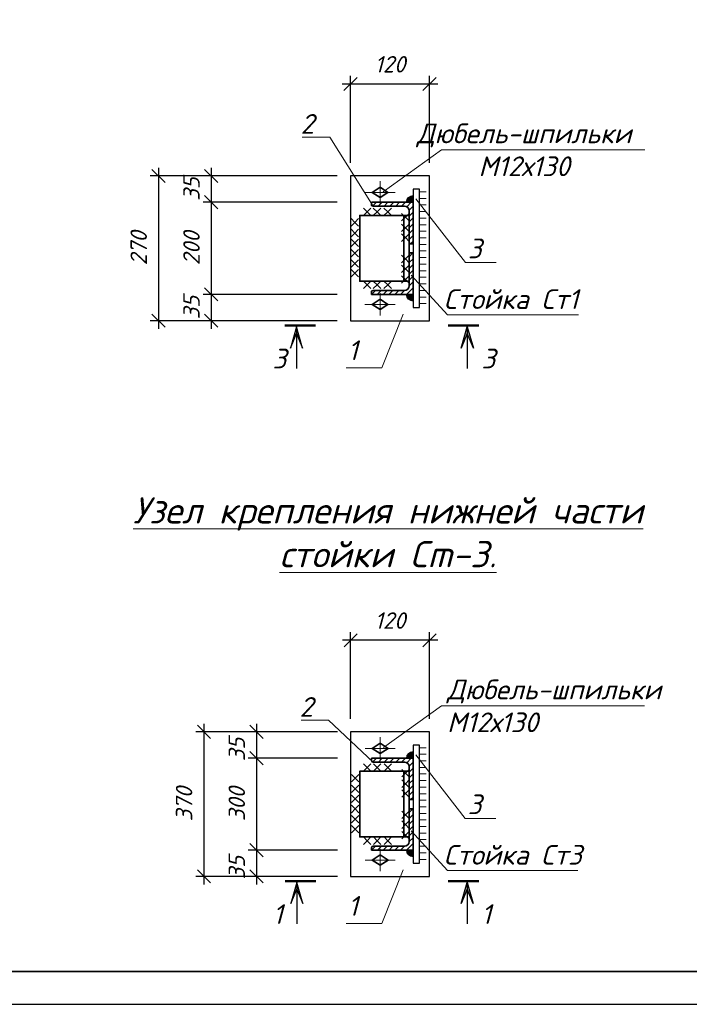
# Model space of a CAD drawing. Header units: millimetres. Extents: x -33345 to 4712671, y -3392 to 121473.
# Tile 359 of 656: x 2054749 to 2064915, y 44501 to 59461. Entities that reach past the tile are written whole.
import ezdxf

# ---------------------------------------------------------------- set-up
doc = ezdxf.new("R2010")
doc.units = ezdxf.units.MM
doc.layers.add('_линия', color=7, linetype='Continuous')
for name, color, linetype, lineweight in [('ACO-размер', 7, 'Continuous', 13), ('ACO-текст', 7, 'Continuous', 20), ('blue', 5, 'Continuous', 35), ('DESIGN', 14, 'Continuous', 20), ('red', 12, 'Continuous', 30), ('shtrihovka', 254, 'Continuous', 0), ('svarka', 152, 'Continuous', 15), ('ОСИ', 147, 'Continuous', 13), ('Штриховая-АСО', 8, 'Continuous', 15)]:
    doc.layers.add(name, color=color, linetype=linetype, lineweight=lineweight)
doc.styles.add('_text', font='isocpeui.ttf')
doc.styles.add('RUSS', font='RUSS.shx', dxfattribs={"width": 0.8, "oblique": 15, "height": 250})
doc.styles.add('simp 0', font='isocpeui.ttf')
doc.dimstyles.new('RUSS$0', dxfattribs={"dimscale": 0, "dimtxt": 2.5, "dimasz": 2, "dimexe": 1.25, "dimexo": 2, "dimgap": 1.75, "dimtad": 1, "dimdec": 0, "dimlfac": 100, "dimzin": 0, "dimdsep": 46, "dimtxsty": 'RUSS', "dimblk1": 'OBLIQUE', "dimblk2": 'OBLIQUE', "dimsah": 1, "dimcen": 3, "dimdle": 1.25, "dimclrt": 1, "dimadec": 0, "dimazin": 0, "dimtfac": 0.75, "dimtdec": 0, "dimtmove": 0, "dimatfit": 0, "dimldrblk": 'OBLIQUE', "dimfxl": 1, "dimtvp": 1.5, "dimtolj": 1, "dimtzin": 0, "dimarcsym": 0})

# ---------------------------------------------------------------- blocks, each defined once
blk = doc.blocks.new('awertgre')
at = {"ltscale": 20}
blk.add_lwpolyline([(-49481172, 24226618), (-49439172, 24226618), (-49439172, 24196918), (-49481172, 24196918)], close=True, dxfattribs=at)
at = {"lineweight": 35}
blk.add_lwpolyline([(-49479172, 24226118), (-49439672, 24226118), (-49439672, 24197418), (-49479172, 24197418)], close=True, dxfattribs=at)
blk = doc.blocks.new('_Oblique')
at = {"color": 0, "linetype": 'ByBlock', "lineweight": -2}
blk.add_line((-0.5, -0.5), (0.5, 0.5), dxfattribs=at)
blk = doc.blocks.new('*D1381')
at = {"layer": 'ACO-размер', "color": 0, "lineweight": -2, "ltscale": 5, "transparency": 16777216}
for p, q in [((2058345, 48365), (2058345, 46719)), ((2059573, 48240), (2058220, 48240)), ((2059573, 46844), (2058220, 46844))]:
    blk.add_line(p, q, dxfattribs=at)
at = {"layer": 'Defpoints', "color": 0, "ltscale": 5, "transparency": 16777216}
for p in [(2059773, 48240), (2058345, 46844), (2059773, 46844)]:
    blk.add_point(p, dxfattribs=at)
at = {"layer": 'ACO-размер', "color": 0, "lineweight": -2, "ltscale": 5, "transparency": 16777216, "xscale": 200, "yscale": 200, "zscale": 200}
for p, rotation in [((2058345, 48240), 90), ((2058345, 46844), 270)]:
    blk.add_blockref('_Oblique', p, dxfattribs=dict(at, rotation=rotation))
at = {"layer": 'ACO-размер', "color": 1, "ltscale": 5, "transparency": 16777216, "insert": (2058045, 47542), "char_height": 250, "attachment_point": 5, "rotation": 90, "style": 'simp 0'}
blk.add_mtext('\\A1;300', dxfattribs=at)
blk = doc.blocks.new('*D1365')
at = {"layer": 'ACO-размер', "color": 0, "lineweight": -2, "ltscale": 5, "transparency": 16777216}
for p, q in [((2059573, 48640), (2058220, 48640)), ((2058345, 48765), (2058345, 48115)), ((2059573, 48240), (2058220, 48240))]:
    blk.add_line(p, q, dxfattribs=at)
at = {"layer": 'Defpoints', "color": 0, "ltscale": 5, "transparency": 16777216}
for p in [(2059773, 48640), (2058345, 48240), (2059773, 48240)]:
    blk.add_point(p, dxfattribs=at)
at = {"layer": 'ACO-размер', "color": 0, "lineweight": -2, "ltscale": 5, "transparency": 16777216, "xscale": 200, "yscale": 200, "zscale": 200}
for p, rotation in [((2058345, 48640), 90), ((2058345, 48240), 270)]:
    blk.add_blockref('_Oblique', p, dxfattribs=dict(at, rotation=rotation))
at = {"layer": 'ACO-размер', "color": 1, "ltscale": 5, "transparency": 16777216, "insert": (2058045, 48373), "char_height": 250, "attachment_point": 5, "rotation": 90, "style": 'simp 0'}
blk.add_mtext('\\A1;35', dxfattribs=at)
blk = doc.blocks.new('*D1366')
at = {"layer": 'ACO-размер', "color": 0, "lineweight": -2, "ltscale": 5, "transparency": 16777216}
for p, q in [((2059573, 46844), (2058220, 46844)), ((2058345, 46969), (2058345, 46320)), ((2059573, 46445), (2058220, 46445))]:
    blk.add_line(p, q, dxfattribs=at)
at = {"layer": 'Defpoints', "color": 0, "ltscale": 5, "transparency": 16777216}
for p in [(2059773, 46844), (2058345, 46445), (2059773, 46445)]:
    blk.add_point(p, dxfattribs=at)
at = {"layer": 'ACO-размер', "color": 0, "lineweight": -2, "ltscale": 5, "transparency": 16777216, "xscale": 200, "yscale": 200, "zscale": 200}
for p, rotation in [((2058345, 46844), 90), ((2058345, 46445), 270)]:
    blk.add_blockref('_Oblique', p, dxfattribs=dict(at, rotation=rotation))
at = {"layer": 'ACO-размер', "color": 1, "ltscale": 5, "transparency": 16777216, "insert": (2058045, 46577), "char_height": 250, "attachment_point": 5, "rotation": 90, "style": 'simp 0'}
blk.add_mtext('\\A1;35', dxfattribs=at)
blk = doc.blocks.new('отв.- болт (постоян)')
at = {"color": 252, "lineweight": 35}
blk.add_lwpolyline([(0.8, 0), (0, -1.2), (-0.8, 0), (0, 1.2)], close=True, dxfattribs=at)
at = {"layer": 'ОСИ', "color": 1, "lineweight": 13, "ltscale": 0.5}
for points in [[(0, 2.3), (0, -2.3)], [(1.7, 0), (-1.7, 0)]]:
    blk.add_lwpolyline(points, dxfattribs=at)
blk = doc.blocks.new('*D1367')
at = {"layer": 'ACO-размер', "color": 0, "lineweight": -2, "ltscale": 5, "transparency": 16777216}
for p, q in [((2059773, 48840), (2059773, 50157)), ((2060971, 48840), (2060971, 50157)), ((2061096, 50032), (2059648, 50032))]:
    blk.add_line(p, q, dxfattribs=at)
at = {"layer": 'Defpoints', "color": 0, "ltscale": 5, "transparency": 16777216}
for p in [(2059773, 50032), (2059773, 48640), (2060971, 48640)]:
    blk.add_point(p, dxfattribs=at)
at = {"layer": 'ACO-размер', "color": 0, "lineweight": -2, "ltscale": 5, "transparency": 16777216, "xscale": 200, "yscale": 200, "zscale": 200, "rotation": 180}
blk.add_blockref('_Oblique', (2059773, 50032), dxfattribs=at)
at = {"layer": 'ACO-размер', "color": 0, "lineweight": -2, "ltscale": 5, "transparency": 16777216, "xscale": 200, "yscale": 200, "zscale": 200}
blk.add_blockref('_Oblique', (2060971, 50032), dxfattribs=at)
at = {"layer": 'ACO-размер', "color": 1, "ltscale": 5, "transparency": 16777216, "insert": (2060372, 50332), "char_height": 250, "attachment_point": 5, "style": 'simp 0'}
blk.add_mtext('\\A1;120', dxfattribs=at)
blk = doc.blocks.new('*D1368')
at = {"layer": 'ACO-размер', "color": 0, "lineweight": -2, "ltscale": 5, "transparency": 16777216}
for p, q in [((2059573, 48640), (2057421, 48640)), ((2057546, 48765), (2057546, 46320)), ((2059573, 46445), (2057421, 46445))]:
    blk.add_line(p, q, dxfattribs=at)
at = {"layer": 'Defpoints', "color": 0, "ltscale": 5, "transparency": 16777216}
for p in [(2059773, 48640), (2057546, 46445), (2059773, 46445)]:
    blk.add_point(p, dxfattribs=at)
at = {"layer": 'ACO-размер', "color": 0, "lineweight": -2, "ltscale": 5, "transparency": 16777216, "xscale": 200, "yscale": 200, "zscale": 200}
for p, rotation in [((2057546, 48640), 90), ((2057546, 46445), 270)]:
    blk.add_blockref('_Oblique', p, dxfattribs=dict(at, rotation=rotation))
at = {"layer": 'ACO-размер', "color": 1, "ltscale": 5, "transparency": 16777216, "insert": (2057245, 47542), "char_height": 250, "attachment_point": 5, "rotation": 90, "style": 'simp 0'}
blk.add_mtext('\\A1;370', dxfattribs=at)
blk = doc.blocks.new('сечение')
h = blk.add_hatch(color=256)
h.paths.add_polyline_path([(-291, 18), (-291, 120), (-199, 342)])
h.paths.add_polyline_path([(-383, 342), (-291, 120), (-291, 18)])
at = {"linetype": 'Continuous'}
blk.add_lwpolyline([(-291, 18), (-383, 342), (-291, 120), (-199, 342), (-291, 18), (-291, 652)], dxfattribs=at)
at = {"linetype": 'Continuous', "const_width": 36}
blk.add_lwpolyline([(0, 0), (-471, 0)], dxfattribs=at)
blk = doc.blocks.new('*D1382')
at = {"layer": 'ACO-размер', "color": 0, "lineweight": -2, "ltscale": 5, "transparency": 16777216}
for p, q in [((2057657, 56812), (2057657, 55162)), ((2059571, 56687), (2057532, 56687)), ((2059571, 55287), (2057532, 55287))]:
    blk.add_line(p, q, dxfattribs=at)
at = {"layer": 'Defpoints', "color": 0, "ltscale": 5, "transparency": 16777216}
for p in [(2059771, 56687), (2057657, 55287), (2059771, 55287)]:
    blk.add_point(p, dxfattribs=at)
at = {"layer": 'ACO-размер', "color": 0, "lineweight": -2, "ltscale": 5, "transparency": 16777216, "xscale": 200, "yscale": 200, "zscale": 200}
for p, rotation in [((2057657, 56687), 90), ((2057657, 55287), 270)]:
    blk.add_blockref('_Oblique', p, dxfattribs=dict(at, rotation=rotation))
at = {"layer": 'ACO-размер', "color": 1, "ltscale": 5, "transparency": 16777216, "insert": (2057357, 55987), "char_height": 250, "attachment_point": 5, "rotation": 90, "style": 'simp 0'}
blk.add_mtext('\\A1;200', dxfattribs=at)
blk = doc.blocks.new('*D1383')
at = {"layer": 'ACO-размер', "color": 0, "lineweight": -2, "ltscale": 5, "transparency": 16777216}
for p, q in [((2057657, 57212), (2057657, 56562)), ((2059571, 57087), (2057532, 57087)), ((2059571, 56687), (2057532, 56687))]:
    blk.add_line(p, q, dxfattribs=at)
at = {"layer": 'Defpoints', "color": 0, "ltscale": 5, "transparency": 16777216}
for p in [(2059771, 57087), (2057657, 56687), (2059771, 56687)]:
    blk.add_point(p, dxfattribs=at)
at = {"layer": 'ACO-размер', "color": 0, "lineweight": -2, "ltscale": 5, "transparency": 16777216, "xscale": 200, "yscale": 200, "zscale": 200}
for p, rotation in [((2057657, 57087), 90), ((2057657, 56687), 270)]:
    blk.add_blockref('_Oblique', p, dxfattribs=dict(at, rotation=rotation))
at = {"layer": 'ACO-размер', "color": 1, "ltscale": 5, "transparency": 16777216, "insert": (2057357, 56887), "char_height": 250, "attachment_point": 5, "rotation": 90, "style": 'simp 0'}
blk.add_mtext('\\A1;35', dxfattribs=at)
blk = doc.blocks.new('*D1384')
at = {"layer": 'ACO-размер', "color": 0, "lineweight": -2, "ltscale": 5, "transparency": 16777216}
for p, q in [((2057657, 55412), (2057657, 54762)), ((2059571, 55287), (2057532, 55287)), ((2059571, 54887), (2057532, 54887))]:
    blk.add_line(p, q, dxfattribs=at)
at = {"layer": 'Defpoints', "color": 0, "ltscale": 5, "transparency": 16777216}
for p in [(2059771, 55287), (2057657, 54887), (2059771, 54887)]:
    blk.add_point(p, dxfattribs=at)
at = {"layer": 'ACO-размер', "color": 0, "lineweight": -2, "ltscale": 5, "transparency": 16777216, "xscale": 200, "yscale": 200, "zscale": 200}
for p, rotation in [((2057657, 55287), 90), ((2057657, 54887), 270)]:
    blk.add_blockref('_Oblique', p, dxfattribs=dict(at, rotation=rotation))
at = {"layer": 'ACO-размер', "color": 1, "ltscale": 5, "transparency": 16777216, "insert": (2057357, 55087), "char_height": 250, "attachment_point": 5, "rotation": 90, "style": 'simp 0'}
blk.add_mtext('\\A1;35', dxfattribs=at)
blk = doc.blocks.new('*D1385')
at = {"layer": 'ACO-размер', "color": 0, "lineweight": -2, "ltscale": 5, "transparency": 16777216}
for p, q in [((2059771, 57287), (2059771, 58608)), ((2060971, 57287), (2060971, 58608)), ((2061096, 58483), (2059646, 58483))]:
    blk.add_line(p, q, dxfattribs=at)
at = {"layer": 'Defpoints', "color": 0, "ltscale": 5, "transparency": 16777216}
for p in [(2059771, 58483), (2059771, 57087), (2060971, 57087)]:
    blk.add_point(p, dxfattribs=at)
at = {"layer": 'ACO-размер', "color": 0, "lineweight": -2, "ltscale": 5, "transparency": 16777216, "xscale": 200, "yscale": 200, "zscale": 200, "rotation": 180}
blk.add_blockref('_Oblique', (2059771, 58483), dxfattribs=at)
at = {"layer": 'ACO-размер', "color": 0, "lineweight": -2, "ltscale": 5, "transparency": 16777216, "xscale": 200, "yscale": 200, "zscale": 200}
blk.add_blockref('_Oblique', (2060971, 58483), dxfattribs=at)
at = {"layer": 'ACO-размер', "color": 1, "ltscale": 5, "transparency": 16777216, "insert": (2060371, 58783), "char_height": 250, "attachment_point": 5, "style": 'simp 0'}
blk.add_mtext('\\A1;120', dxfattribs=at)
blk = doc.blocks.new('*D1386')
at = {"layer": 'ACO-размер', "color": 0, "lineweight": -2, "ltscale": 5, "transparency": 16777216}
for p, q in [((2056857, 57212), (2056857, 54762)), ((2059571, 57087), (2056732, 57087)), ((2059571, 54887), (2056732, 54887))]:
    blk.add_line(p, q, dxfattribs=at)
at = {"layer": 'Defpoints', "color": 0, "ltscale": 5, "transparency": 16777216}
for p in [(2059771, 57087), (2056857, 54887), (2059771, 54887)]:
    blk.add_point(p, dxfattribs=at)
at = {"layer": 'ACO-размер', "color": 0, "lineweight": -2, "ltscale": 5, "transparency": 16777216, "xscale": 200, "yscale": 200, "zscale": 200}
for p, rotation in [((2056857, 57087), 90), ((2056857, 54887), 270)]:
    blk.add_blockref('_Oblique', p, dxfattribs=dict(at, rotation=rotation))
at = {"layer": 'ACO-размер', "color": 1, "ltscale": 5, "transparency": 16777216, "insert": (2056556, 55987), "char_height": 250, "attachment_point": 5, "rotation": 90, "style": 'simp 0'}
blk.add_mtext('\\A1;270', dxfattribs=at)

msp = doc.modelspace()

# ---------------------------------------------------------------- hatches: boundary and pattern name
at = {"layer": 'Штриховая-АСО', "lineweight": 9}
for points in [[(2060619.015, 56686.891), (2060720.621, 56686.891), (2060720.621, 56788.497, 0.414213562)], [(2060619.015, 55286.891), (2060720.621, 55286.891), (2060720.621, 55185.284, -0.414213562)], [(2060619.844, 48240.471), (2060721.21, 48240.471), (2060721.21, 48341.838, 0.414213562)], [(2060619.844, 46843.772), (2060721.21, 46843.772), (2060721.21, 46742.405, -0.414213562)]]:
    msp.add_hatch(color=256, dxfattribs=at).paths.add_polyline_path(points)
h = msp.add_hatch(dxfattribs=at)
h.set_pattern_fill('ANSI31', scale=500)
h.set_pattern_definition([(45, (1610038.565, 487881.866), (-44.194174, 44.194174), [])])
edge = h.paths.add_edge_path()
edge.add_line((2060090.621, 56686.891), (2060090.621, 56649.891))
edge.add_arc((2060113.621, 56649.891), 23, 180.0000001, 270.0000001)
edge.add_line((2060113.621, 56626.891), (2060590.621, 56626.891))
edge.add_arc((2060590.621, 56556.891), 70, 0, 90, ccw=False)
edge.add_line((2060660.621, 56556.891), (2060660.621, 56079.891))
edge.add_arc((2060683.621, 56079.891), 23, 180, 270)
edge.add_line((2060683.621, 56056.891), (2060720.621, 56056.891))
edge.add_line((2060720.621, 56056.891), (2060720.621, 56686.891))
edge.add_line((2060720.621, 56686.891), (2060090.621, 56686.891))
edge = h.paths.add_edge_path()
edge.add_line((2060090.621, 55286.891), (2060090.621, 55323.891))
edge.add_arc((2060113.621, 55323.891), 23, 89.9999999, 179.9999999, ccw=False)
edge.add_line((2060113.621, 55346.891), (2060590.621, 55346.891))
edge.add_arc((2060590.621, 55416.891), 70, 270, 360)
edge.add_line((2060660.621, 55416.891), (2060660.621, 55893.891))
edge.add_arc((2060683.621, 55893.891), 23, 90, 180, ccw=False)
edge.add_line((2060683.621, 55916.891), (2060720.621, 55916.891))
edge.add_line((2060720.621, 55916.891), (2060720.621, 55286.891))
edge.add_line((2060720.621, 55286.891), (2060090.621, 55286.891))
h = msp.add_hatch(dxfattribs=at)
h.set_pattern_fill('ANSI31', scale=498.821232)
h.set_pattern_definition([(45, (1611101.654, 478418.89), (-44.0899844, 44.0899844), [])])
edge = h.paths.add_edge_path()
edge.add_line((2060092.696, 48240.471), (2060092.696, 48203.559))
edge.add_arc((2060115.641, 48203.559), 22.946, 180.0000001, 270.0000001)
edge.add_line((2060115.641, 48180.613), (2060591.517, 48180.613))
edge.add_arc((2060591.517, 48110.778), 69.835, 0, 90, ccw=False)
edge.add_line((2060661.352, 48110.778), (2060661.352, 47634.902))
edge.add_arc((2060684.298, 47634.902), 22.946, 180, 270)
edge.add_line((2060684.298, 47611.957), (2060721.21, 47611.957))
edge.add_line((2060721.21, 47611.957), (2060721.21, 48240.471))
edge.add_line((2060721.21, 48240.471), (2060092.696, 48240.471))
edge = h.paths.add_edge_path()
edge.add_line((2060092.696, 46843.772), (2060092.696, 46880.685))
edge.add_arc((2060115.641, 46880.685), 22.946, 89.9999999, 179.9999999, ccw=False)
edge.add_line((2060115.641, 46903.631), (2060591.517, 46903.631))
edge.add_arc((2060591.517, 46973.466), 69.835, 270, 360)
edge.add_line((2060661.352, 46973.466), (2060661.352, 47449.341))
edge.add_arc((2060684.298, 47449.341), 22.946, 90, 180, ccw=False)
edge.add_line((2060684.298, 47472.287), (2060721.21, 47472.287))
edge.add_line((2060721.21, 47472.287), (2060721.21, 46843.772))
edge.add_line((2060721.21, 46843.772), (2060092.696, 46843.772))

# ---------------------------------------------------------------- linework, layer by layer
at = {"color": 7, "lineweight": 13}
for points in [[(2060113.621, 56626.891), (2059455.369, 57676.568), (2059036.304, 57676.568)], [(2061981.667, 55770.993), (2061515.059, 55770.993), (2060761.277, 56740.289)], [(2060115.641, 48180.613), (2059439.059, 48819.142), (2059020.982, 48819.142)], [(2061979.283, 47326.733), (2061513.775, 47326.733), (2060761.771, 48293.744)]]:
    msp.add_lwpolyline(points, dxfattribs=at)
at = {"layer": 'ACO-текст'}
for points in [[(2064242.44, 57483.494), (2061153.372, 57483.494), (2060268.766, 56847.753)], [(2064234.726, 49035.196), (2061152.941, 49035.196), (2060270.42, 48400.954)]]:
    msp.add_lwpolyline(points, dxfattribs=at)
at = {"layer": 'blue', "color": 112}
for points in [[(2060090.621, 56686.891), (2060090.621, 56649.891, 0.414213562), (2060113.621, 56626.891), (2060590.621, 56626.891, -0.414213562), (2060660.621, 56556.891), (2060660.621, 56079.891, 0.414213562), (2060683.621, 56056.891), (2060720.621, 56056.891), (2060720.621, 56686.891)], [(2060090.621, 55286.891), (2060090.621, 55323.891, -0.414213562), (2060113.621, 55346.891), (2060590.621, 55346.891, 0.414213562), (2060660.621, 55416.891), (2060660.621, 55893.891, -0.414213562), (2060683.621, 55916.891), (2060720.621, 55916.891), (2060720.621, 55286.891)], [(2060092.696, 48240.471), (2060092.696, 48203.559, 0.414213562), (2060115.641, 48180.613), (2060591.517, 48180.613, -0.414213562), (2060661.352, 48110.778), (2060661.352, 47634.902, 0.414213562), (2060684.298, 47611.957), (2060721.21, 47611.957), (2060721.21, 48240.471)], [(2060092.696, 46843.772), (2060092.696, 46880.685, -0.414213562), (2060115.641, 46903.631), (2060591.517, 46903.631, 0.414213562), (2060661.352, 46973.466), (2060661.352, 47449.341, -0.414213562), (2060684.298, 47472.287), (2060721.21, 47472.287), (2060721.21, 46843.772)]]:
    msp.add_lwpolyline(points, format="xyb", close=True, dxfattribs=at)
at = {"layer": 'blue'}
for points in [[(2060660.621, 55486.891), (2060660.621, 56486.891), (2059910.621, 56486.891), (2059910.621, 55486.891), (2060660.621, 55486.891)], [(2060580.621, 55486.891), (2060580.621, 56486.891)], [(2060661.352, 47043.3), (2060661.352, 48040.943), (2059913.12, 48040.943), (2059913.12, 47043.3), (2060661.352, 47043.3)], [(2060581.54, 47043.3), (2060581.54, 48040.943)]]:
    msp.add_lwpolyline(points, dxfattribs=at)
at = {"layer": 'DESIGN', "color": 0, "linetype": 'Continuous', "lineweight": 13}
for points in [[(2063230.625, 54975.66), (2061242.495, 54975.66), (2060694.218, 55580.864)], [(2060571.731, 54987.873), (2060245.985, 54171.68), (2059704.702, 54171.68)], [(2063225.297, 46533.275), (2061241.854, 46533.275), (2060694.869, 47137.052)], [(2060572.671, 46545.459), (2060247.693, 45731.19), (2059707.686, 45731.19)]]:
    msp.add_lwpolyline(points, dxfattribs=at)
at = {"layer": 'red'}
for points in [[(2060970.621, 54886.891), (2060970.621, 57086.891), (2059770.621, 57086.891), (2059770.621, 54886.891)], [(2060820.621, 55086.891), (2060820.621, 56886.891), (2060720.621, 56886.891), (2060720.621, 55086.891)], [(2060970.621, 46444.715), (2060970.621, 48639.528), (2059773.45, 48639.528), (2059773.45, 46444.715)], [(2060820.975, 46644.244), (2060820.975, 48440), (2060721.21, 48440), (2060721.21, 46644.244)]]:
    msp.add_lwpolyline(points, close=True, dxfattribs=at)
at = {"layer": 'shtrihovka', "color": 7}
for points in [[(2060920.621, 56846.38), (2060820.621, 56846.38)], [(2060920.621, 56746.38), (2060820.621, 56746.38)], [(2060920.621, 56646.38), (2060820.621, 56646.38)], [(2060920.621, 56546.38), (2060820.621, 56546.38)], [(2060920.621, 56446.38), (2060820.621, 56446.38)], [(2060920.621, 56346.38), (2060820.621, 56346.38)], [(2060920.621, 56246.38), (2060820.621, 56246.38)], [(2060920.621, 56146.38), (2060820.621, 56146.38)], [(2060920.621, 56046.38), (2060820.621, 56046.38)], [(2060920.621, 55946.38), (2060820.621, 55946.38)], [(2060920.621, 55846.38), (2060820.621, 55846.38)], [(2060920.621, 55746.38), (2060820.621, 55746.38)], [(2060920.621, 55646.38), (2060820.621, 55646.38)], [(2060920.621, 55546.38), (2060820.621, 55546.38)], [(2060920.621, 55446.38), (2060820.621, 55446.38)], [(2060920.621, 55346.38), (2060820.621, 55346.38)], [(2060920.621, 55246.38), (2060820.621, 55246.38)], [(2060920.621, 55146.38), (2060820.621, 55146.38)], [(2060920.739, 48399.584), (2060820.975, 48399.584)], [(2060920.739, 48299.82), (2060820.975, 48299.82)], [(2060920.739, 48200.056), (2060820.975, 48200.056)], [(2060920.739, 48100.292), (2060820.975, 48100.292)], [(2060920.739, 48000.527), (2060820.975, 48000.527)], [(2060920.739, 47900.763), (2060820.975, 47900.763)], [(2060920.739, 47800.999), (2060820.975, 47800.999)], [(2060920.739, 47701.235), (2060820.975, 47701.235)], [(2060920.739, 47601.47), (2060820.975, 47601.47)], [(2060920.739, 47501.706), (2060820.975, 47501.706)], [(2060920.739, 47401.942), (2060820.975, 47401.942)], [(2060920.739, 47302.178), (2060820.975, 47302.178)], [(2060920.739, 47202.413), (2060820.975, 47202.413)], [(2060920.739, 47102.649), (2060820.975, 47102.649)], [(2060920.739, 47002.885), (2060820.975, 47002.885)], [(2060920.739, 46903.121), (2060820.975, 46903.121)], [(2060920.739, 46803.356), (2060820.975, 46803.356)], [(2060920.739, 46703.592), (2060820.975, 46703.592)]]:
    msp.add_lwpolyline(points, dxfattribs=at)
for points in [[(2059967.578, 56486.891), (2060023.828, 56543.141), (2060080.078, 56486.891), (2060023.828, 56543.141), (2060080.078, 56599.391), (2060023.828, 56543.141), (2059967.578, 56599.391), (2060023.828, 56543.141)], [(2060117.57, 56486.891), (2060173.82, 56543.141), (2060230.07, 56486.891), (2060173.82, 56543.141), (2060230.07, 56599.391), (2060173.82, 56543.141), (2060117.57, 56599.391), (2060173.82, 56543.141)], [(2060279.561, 56486.891), (2060335.811, 56543.141), (2060392.061, 56486.891), (2060335.811, 56543.141), (2060392.061, 56599.391), (2060335.811, 56543.141), (2060279.561, 56599.391), (2060335.811, 56543.141)], [(2059893.807, 56325.281), (2059837.557, 56381.531), (2059893.807, 56437.781), (2059837.557, 56381.531), (2059781.307, 56437.781), (2059837.557, 56381.531), (2059781.307, 56325.281), (2059837.557, 56381.531)], [(2060660.621, 56404.71), (2060604.371, 56460.96), (2060660.621, 56517.21), (2060604.371, 56460.96), (2060548.121, 56517.21), (2060604.371, 56460.96), (2060548.121, 56404.71), (2060604.371, 56460.96)], [(2059893.807, 56163.289), (2059837.557, 56219.539), (2059893.807, 56275.789), (2059837.557, 56219.539), (2059781.307, 56275.789), (2059837.557, 56219.539), (2059781.307, 56163.289), (2059837.557, 56219.539)], [(2060660.621, 56242.719), (2060604.371, 56298.969), (2060660.621, 56355.219), (2060604.371, 56298.969), (2060548.121, 56355.219), (2060604.371, 56298.969), (2060548.121, 56242.719), (2060604.371, 56298.969)], [(2059893.807, 56013.297), (2059837.557, 56069.547), (2059893.807, 56125.797), (2059837.557, 56069.547), (2059781.307, 56125.797), (2059837.557, 56069.547), (2059781.307, 56013.297), (2059837.557, 56069.547)], [(2060660.621, 56092.727), (2060604.371, 56148.977), (2060660.621, 56205.227), (2060604.371, 56148.977), (2060548.121, 56205.227), (2060604.371, 56148.977), (2060548.121, 56092.727), (2060604.371, 56148.977)], [(2059893.807, 55857.305), (2059837.557, 55913.555), (2059893.807, 55969.805), (2059837.557, 55913.555), (2059781.307, 55969.805), (2059837.557, 55913.555), (2059781.307, 55857.305), (2059837.557, 55913.555)], [(2059893.807, 55701.314), (2059837.557, 55757.564), (2059893.807, 55813.814), (2059837.557, 55757.564), (2059781.307, 55813.814), (2059837.557, 55757.564), (2059781.307, 55701.314), (2059837.557, 55757.564)], [(2060660.621, 55881.055), (2060604.371, 55824.805), (2060660.621, 55768.555), (2060604.371, 55824.805), (2060548.121, 55768.555), (2060604.371, 55824.805), (2060548.121, 55881.055), (2060604.371, 55824.805)], [(2059893.807, 55551.322), (2059837.557, 55607.572), (2059893.807, 55663.822), (2059837.557, 55607.572), (2059781.307, 55663.822), (2059837.557, 55607.572), (2059781.307, 55551.322), (2059837.557, 55607.572)], [(2060660.621, 55731.063), (2060604.371, 55674.813), (2060660.621, 55618.563), (2060604.371, 55674.813), (2060548.121, 55618.563), (2060604.371, 55674.813), (2060548.121, 55731.063), (2060604.371, 55674.813)], [(2060660.621, 55569.072), (2060604.371, 55512.822), (2060660.621, 55456.572), (2060604.371, 55512.822), (2060548.121, 55456.572), (2060604.371, 55512.822), (2060548.121, 55569.072), (2060604.371, 55512.822)], [(2059967.578, 55374.391), (2060023.828, 55430.641), (2060080.078, 55374.391), (2060023.828, 55430.641), (2060080.078, 55486.891), (2060023.828, 55430.641), (2059967.578, 55486.891), (2060023.828, 55430.641)], [(2060117.57, 55374.391), (2060173.82, 55430.641), (2060230.07, 55374.391), (2060173.82, 55430.641), (2060230.07, 55486.891), (2060173.82, 55430.641), (2060117.57, 55486.891), (2060173.82, 55430.641)], [(2060279.561, 55374.391), (2060335.811, 55430.641), (2060392.061, 55374.391), (2060335.811, 55430.641), (2060392.061, 55486.891), (2060335.811, 55430.641), (2060279.561, 55486.891), (2060335.811, 55430.641)], [(2059969.942, 48040.943), (2060026.06, 48097.06), (2060082.177, 48040.943), (2060026.06, 48097.06), (2060082.177, 48153.178), (2060026.06, 48097.06), (2059969.942, 48153.178), (2060026.06, 48097.06)], [(2060119.581, 48040.943), (2060175.698, 48097.06), (2060231.816, 48040.943), (2060175.698, 48097.06), (2060231.816, 48153.178), (2060175.698, 48097.06), (2060119.581, 48153.178), (2060175.698, 48097.06)], [(2060281.19, 48040.943), (2060337.308, 48097.06), (2060393.425, 48040.943), (2060337.308, 48097.06), (2060393.425, 48153.178), (2060337.308, 48097.06), (2060281.19, 48153.178), (2060337.308, 48097.06)], [(2060661.352, 47958.956), (2060605.234, 48015.073), (2060661.352, 48071.191), (2060605.234, 48015.073), (2060549.117, 48071.191), (2060605.234, 48015.073), (2060549.117, 47958.956), (2060605.234, 48015.073)], [(2059896.345, 47879.714), (2059840.228, 47935.831), (2059896.345, 47991.949), (2059840.228, 47935.831), (2059784.11, 47991.949), (2059840.228, 47935.831), (2059784.11, 47879.714), (2059840.228, 47935.831)], [(2060661.352, 47797.346), (2060605.234, 47853.464), (2060661.352, 47909.581), (2060605.234, 47853.464), (2060549.117, 47909.581), (2060605.234, 47853.464), (2060549.117, 47797.346), (2060605.234, 47853.464)], [(2059896.345, 47718.104), (2059840.228, 47774.222), (2059896.345, 47830.339), (2059840.228, 47774.222), (2059784.11, 47830.339), (2059840.228, 47774.222), (2059784.11, 47718.104), (2059840.228, 47774.222)], [(2060661.352, 47647.708), (2060605.234, 47703.825), (2060661.352, 47759.943), (2060605.234, 47703.825), (2060549.117, 47759.943), (2060605.234, 47703.825), (2060549.117, 47647.708), (2060605.234, 47703.825)], [(2059896.345, 47568.466), (2059840.228, 47624.583), (2059896.345, 47680.701), (2059840.228, 47624.583), (2059784.11, 47680.701), (2059840.228, 47624.583), (2059784.11, 47568.466), (2059840.228, 47624.583)], [(2059896.345, 47412.842), (2059840.228, 47468.959), (2059896.345, 47525.077), (2059840.228, 47468.959), (2059784.11, 47525.077), (2059840.228, 47468.959), (2059784.11, 47412.842), (2059840.228, 47468.959)], [(2060661.352, 47436.536), (2060605.234, 47380.418), (2060661.352, 47324.301), (2060605.234, 47380.418), (2060549.117, 47324.301), (2060605.234, 47380.418), (2060549.117, 47436.536), (2060605.234, 47380.418)], [(2059896.345, 47257.218), (2059840.228, 47313.335), (2059896.345, 47369.453), (2059840.228, 47313.335), (2059784.11, 47369.453), (2059840.228, 47313.335), (2059784.11, 47257.218), (2059840.228, 47313.335)], [(2060661.352, 47286.897), (2060605.234, 47230.78), (2060661.352, 47174.662), (2060605.234, 47230.78), (2060549.117, 47174.662), (2060605.234, 47230.78), (2060549.117, 47286.897), (2060605.234, 47230.78)], [(2059896.345, 47107.58), (2059840.228, 47163.697), (2059896.345, 47219.814), (2059840.228, 47163.697), (2059784.11, 47219.814), (2059840.228, 47163.697), (2059784.11, 47107.58), (2059840.228, 47163.697)], [(2060661.352, 47125.287), (2060605.234, 47069.17), (2060661.352, 47013.053), (2060605.234, 47069.17), (2060549.117, 47013.053), (2060605.234, 47069.17), (2060549.117, 47125.287), (2060605.234, 47069.17)], [(2059969.942, 46931.066), (2060026.06, 46987.183), (2060082.177, 46931.066), (2060026.06, 46987.183), (2060082.177, 47043.3), (2060026.06, 46987.183), (2059969.942, 47043.3), (2060026.06, 46987.183)], [(2060119.581, 46931.066), (2060175.698, 46987.183), (2060231.816, 46931.066), (2060175.698, 46987.183), (2060231.816, 47043.3), (2060175.698, 46987.183), (2060119.581, 47043.3), (2060175.698, 46987.183)], [(2060281.19, 46931.066), (2060337.308, 46987.183), (2060393.425, 46931.066), (2060337.308, 46987.183), (2060393.425, 47043.3), (2060337.308, 46987.183), (2060281.19, 47043.3), (2060337.308, 46987.183)]]:
    msp.add_lwpolyline(points, close=True, dxfattribs=at)
at = {"layer": 'svarka'}
for centre, radius, start, end in [((2060720.621, 56686.891), 101.606, 90, 180), ((2060720.621, 55286.891), 101.606, 180, 270), ((2060721.21, 48240.471), 101.367, 90, 180), ((2060721.21, 46843.772), 101.367, 180, 270)]:
    msp.add_arc(centre, radius, start, end, dxfattribs=at)

# ---------------------------------------------------------------- block references
at = {"color": 6, "ltscale": 2}
for p, xscale, yscale, zscale, rotation in [((2060220.621, 56836.891), -100, 100, 100, 90), ((2060220.621, 55135.419), 100, 100, 100, 90.00000000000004), ((2060222.389, 48390.118), -99.76424631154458, 99.76424631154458, 99.76424631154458, 90), ((2060222.389, 46692.657), 99.76424631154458, 99.76424631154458, 99.76424631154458, 90.00000000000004)]:
    msp.add_blockref('отв.- болт (постоян)', p, dxfattribs=dict(at, xscale=xscale, yscale=yscale, zscale=zscale, rotation=rotation))
at = {"color": 0, "linetype": 'Continuous', "xscale": -1, "rotation": 180}
msp.add_blockref('сечение', (2059242.399, 54814.064), dxfattribs=at)
at = {"color": 0, "linetype": 'Continuous', "rotation": 180}
msp.add_blockref('сечение', (2061253.776, 54814.064), dxfattribs=at)
at = {"color": 0, "linetype": 'Continuous', "yscale": 0.9976424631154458, "zscale": 0.9976424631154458, "rotation": 180}
for p, xscale in [((2059246.474, 46372.059), -0.9976424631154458), ((2061253.108, 46372.059), 0.9976424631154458)]:
    msp.add_blockref('сечение', p, dxfattribs=dict(at, xscale=xscale))
at = {"layer": '_линия', "color": 18, "true_color": 0x000000}
msp.add_blockref('awertgre', (51533604.725, -24152417.108, 1359241.5), dxfattribs=at)

# ---------------------------------------------------------------- texts
at = {"layer": 'ACO-текст', "style": 'simp 0'}
for s, height, p in [('2', 300, (2059014.216, 57727.001)), ('3', 300, (2061552.407, 55835.126)), ('Стойка Ст1', 300, (2061187.698, 55065.359)), ('3', 300, (2058586.616, 54162.421)), ('1', 300, (2059731.274, 54287.927)), ('3', 300, (2061759.559, 54162.421)), ('2', 299.293, (2058998.946, 48869.456)), ('3', 299.293, (2061551.035, 47390.715)), ('Стойка Ст3', 299.2927, (2061187.186, 46622.763)), ('1', 299.293, (2059734.195, 45847.163)), ('1', 299.293, (2058592.237, 45721.953)), ('1', 299.293, (2061757.699, 45721.953))]:
    msp.add_text(s, height=height, dxfattribs=at).set_placement(p)
for s, insert, char_height, width, attachment_point in [('\\pi-651.92829,l900;Дюбель-шпильки\\P\\pi183.75353;М12х130', (1835901.187, 58582.633), 300, 3709.09797, 1), ('\\pi-651.92829,l900;Дюбель-шпильки\\P\\pi183.75353;М12х130', (1950520.376, 58582.633), 300, 3709.09797, 1), ('\\pi-900,l900;Дюбель-шпильки ^JМ12х130', (2062407.123, 57483.494), 300, 2336.63978, 5), ('\\pxi-3,l3,ql;Дюбель-шпильки ^JМ12х130', (2062403.737, 49035.196), 299.29274, 2331.13106, 5)]:
    msp.add_mtext(s, dxfattribs=dict(at, insert=insert, char_height=char_height, width=width, attachment_point=attachment_point))
at = {"layer": 'ACO-текст', "ltscale": 100, "insert": (2055918.156, 52205.001), "char_height": 399.05699, "attachment_point": 1, "style": '_text'}
msp.add_mtext_dynamic_manual_height_columns('\\pxqc;{\\LУзел крепления нижней части стойки Сm-3.}', width=8846.06191, gutter_width=1496.464, heights=[0], dxfattribs=at)

# ---------------------------------------------------------------- dimensions: what is measured, and where the dimension line sits
at = {"layer": 'ACO-размер', "ltscale": 5}
for base, p1, p2, picture, middle in [((2059770.621, 58482.636), (2060970.621, 57086.891), (2059770.621, 57086.891), '*D1385', (2060370.621, 58482.636)), ((2059773.45, 50031.983), (2060970.621, 48639.528), (2059773.45, 48639.528), '*D1367', (2060372.036, 50031.983))]:
    dim = msp.add_linear_dim(base=base, p1=p1, p2=p2, angle=180, dimstyle='RUSS$0', override={"dimscale": 100, "dimlfac": 0.1, "dimtxsty": 'simp 0', "dimtmove": 0}, dxfattribs=at)
    dim.commit()
    dim.dimension.update_dxf_attribs({"geometry": picture, "text_midpoint": middle, "dimtype": 160})
for base, p1, p2, text, picture, middle in [((2056857.17, 54886.891), (2059770.621, 57086.891), (2059770.621, 54886.891), '270', '*D1386', (2056555.56, 55986.891)), ((2057657.17, 55286.891), (2059770.621, 56686.891), (2059770.621, 55286.891), '200', '*D1382', (2057357.17, 55986.891)), ((2057546.434, 46444.715), (2059773.45, 48639.528), (2059773.45, 46444.715), '370', '*D1368', (2057244.824, 47542.122)), ((2058344.548, 46843.772), (2059773.45, 48240.471), (2059773.45, 46843.772), '300', '*D1381', (2058044.548, 47542.122))]:
    dim = msp.add_linear_dim(base=base, p1=p1, p2=p2, angle=90, text=text, dimstyle='RUSS$0', override={"dimscale": 100, "dimlfac": 0.1, "dimtxsty": 'simp 0', "dimtmove": 1}, dxfattribs=at)
    dim.commit()
    dim.dimension.update_dxf_attribs({"geometry": picture, "text_midpoint": middle})
for base, p1, p2, picture, middle in [((2057657.17, 56686.891), (2059770.621, 57086.891), (2059770.621, 56686.891), '*D1383', (2057657.17, 56886.891)), ((2057657.17, 54886.891), (2059770.621, 55286.891), (2059770.621, 54886.891), '*D1384', (2057657.17, 55086.891)), ((2058344.548, 48240.471), (2059773.45, 48639.528), (2059773.45, 48240.471), '*D1365', (2058344.548, 48372.924)), ((2058344.548, 46444.715), (2059773.45, 46843.772), (2059773.45, 46444.715), '*D1366', (2058344.548, 46577.168))]:
    dim = msp.add_linear_dim(base=base, p1=p1, p2=p2, angle=90, text='35', dimstyle='RUSS$0', override={"dimscale": 100, "dimlfac": 0.1, "dimtxsty": 'simp 0', "dimtmove": 1}, dxfattribs=at)
    dim.commit()
    dim.dimension.update_dxf_attribs({"geometry": picture, "text_midpoint": middle, "dimtype": 160})

doc.saveas('drawing.dxf')
